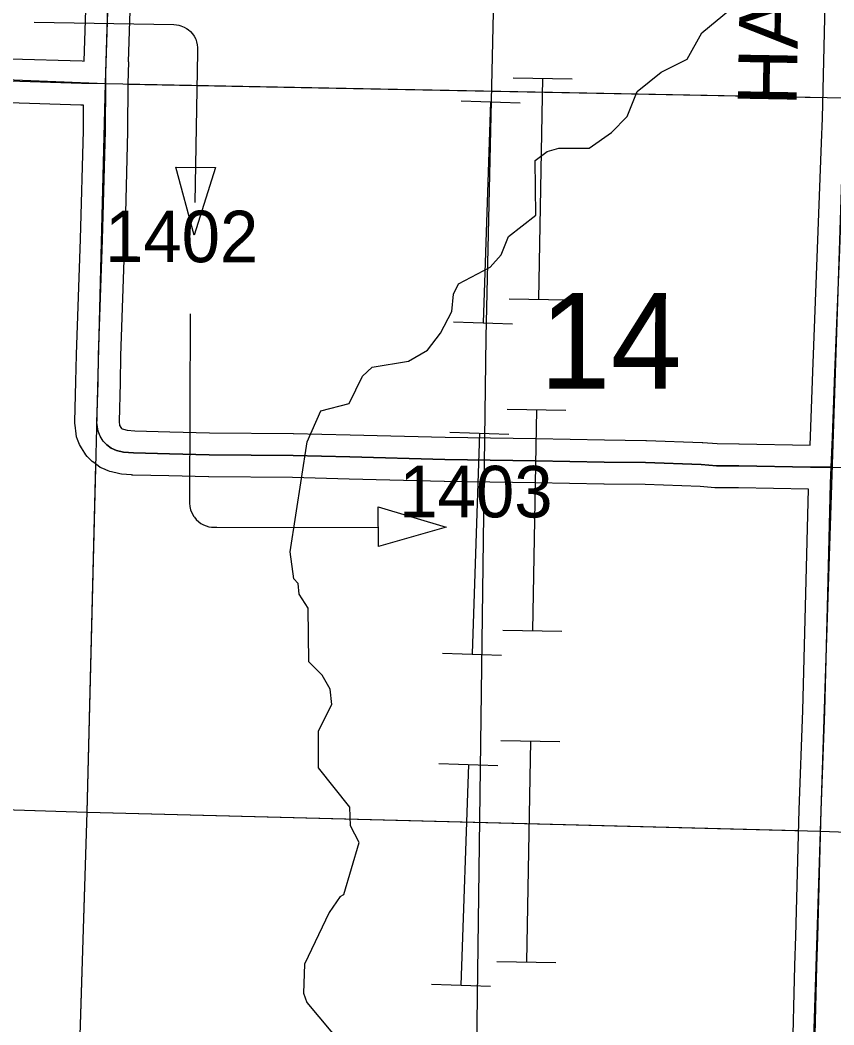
# Model space of a CAD drawing. Extents: x -157.2 to -99.3, y 12.2 to 46.2.
# Drawn here: x -130.824 to -129.719, y 31.29 to 32.655 of the extents above; entities that cross this region are included whole.
import ezdxf

# ---------------------------------------------------------------- set-up
doc = ezdxf.new("R2010")
doc.units = 0
for name, color, linetype in [('tdCoDirctArrow', 7, 'Continuous'), ('tdCoHydroRiver', 7, 'Continuous'), ('tdCoPipe', 7, 'Continuous'), ('tdCoPipe1', 7, 'Continuous'), ('tdCoPipe2', 7, 'Continuous'), ('tdCoSecRdNmbr', 7, 'Continuous'), ('tdCoSecRdTxt', 7, 'Continuous'), ('tdCoSecRteBand', 7, 'Continuous'), ('tdCoSecRteCL', 7, 'Continuous'), ('tdCoSectLine', 7, 'Continuous'), ('tdCoSectLinePart', 7, 'Continuous'), ('tdCoSectNmbr', 7, 'Continuous'), ('tdCoSurfAsphalt', 7, 'Continuous'), ('tdCoSurfGravel', 7, 'Continuous')]:
    doc.layers.add(name, color=color, linetype=linetype)

msp = doc.modelspace()

# ---------------------------------------------------------------- linework, layer by layer
at = {"layer": 'tdCoDirctArrow'}
for points in [[(-130.8049, 32.6518), (-130.6151, 32.6485), (-130.6115, 32.6482), (-130.6085, 32.6476), (-130.6059, 32.647), (-130.6035, 32.6461), (-130.6011, 32.6451), (-130.5982, 32.6434), (-130.5957, 32.6417), (-130.5928, 32.639), (-130.59, 32.636), (-130.5877, 32.6326), (-130.5856, 32.6287), (-130.5843, 32.6253), (-130.5834, 32.6212), (-130.5831, 32.6174), (-130.5831, 32.6109), (-130.5869, 32.407)], [(-130.5929, 32.2556), (-130.5938, 31.9989), (-130.5935, 31.9943), (-130.5925, 31.9898), (-130.5905, 31.9846), (-130.5882, 31.9805), (-130.5874, 31.9796), (-130.585, 31.9765), (-130.5815, 31.9735), (-130.5785, 31.9711), (-130.575, 31.9692), (-130.5715, 31.9678), (-130.5677, 31.9666), (-130.564, 31.9661), (-130.5568, 31.9661), (-130.338, 31.9655)]]:
    msp.add_lwpolyline(points, dxfattribs=at)
for points in [[(-130.5587, 32.4546), (-130.5878, 32.3627), (-130.6126, 32.4551)], [(-130.3378, 31.9937), (-130.2454, 31.9661), (-130.3374, 31.9398)]]:
    msp.add_lwpolyline(points, close=True, dxfattribs=at)
at = {"layer": 'tdCoHydroRiver'}
for points in [[(-130.1083, 32.4763), (-130.0924, 32.4806), (-130.0513, 32.4809), (-130.0207, 32.5021), (-129.9995, 32.5236), (-129.9859, 32.5579), (-129.9535, 32.5838), (-129.9183, 32.6017), (-129.8983, 32.6374), (-129.8594, 32.6694)], [(-130.3894, 31.4645), (-130.3845, 31.4675), (-130.3635, 31.5379), (-130.3754, 31.5604), (-130.3763, 31.5857), (-130.4189, 31.6391), (-130.419, 31.6896), (-130.4005, 31.7254), (-130.4031, 31.746), (-130.4136, 31.7653), (-130.432, 31.7832), (-130.433, 31.8559), (-130.445, 31.8752), (-130.4462, 31.8895), (-130.4523, 31.896), (-130.4575, 31.9324), (-130.4341, 32.0818), (-130.4155, 32.1239), (-130.3773, 32.1338), (-130.3589, 32.1711), (-130.3459, 32.1834), (-130.2967, 32.1914), (-130.271, 32.2064), (-130.2529, 32.2295), (-130.2379, 32.2591), (-130.2356, 32.2827), (-130.2288, 32.2967), (-130.1856, 32.3191), (-130.1708, 32.3361), (-130.1606, 32.361), (-130.1235, 32.3899), (-130.1244, 32.4642), (-130.1083, 32.4763)], [(-130.3894, 31.4645), (-130.4042, 31.4428), (-130.4379, 31.3727), (-130.439, 31.3333), (-130.4347, 31.3205), (-130.3859, 31.2622)]]:
    msp.add_lwpolyline(points, dxfattribs=at)
at = {"layer": 'tdCoPipe'}
msp.add_lwpolyline([(-133.759, 16.6205), (-133.5865, 17.7778), (-133.4655, 18.0471), (-133.3685, 18.1297), (-133.2951, 18.596), (-133.1374, 20.0968), (-132.9167, 20.1674), (-132.8765, 20.8382), (-131.6756, 21.8898), (-131.4423, 22.6481), (-130.9379, 23.6667), (-130.3462, 24.8998), (-130.3405, 25.1948), (-130.2487, 25.3673), (-130.2364, 26.2904), (-130.2373, 27.9658), (-130.2301, 29.1582), (-130.2142, 30.4341), (-130.1913, 32.2243), (-130.16, 33.6013), (-130.1464, 33.8322), (-130.2014, 34.2309), (-130.2039, 34.9469)], dxfattribs=at)
at = {"layer": 'tdCoPipe1'}
for p, q in [((-130.2252, 32.5448), (-130.1451, 32.5421)), ((-130.2353, 32.245), (-130.1552, 32.2423)), ((-130.2403, 32.0951), (-130.1602, 32.0924)), ((-130.2504, 31.7952), (-130.1703, 31.7925)), ((-130.2554, 31.6453), (-130.1753, 31.6426)), ((-130.2655, 31.3455), (-130.1853, 31.3428))]:
    msp.add_line(p, q, dxfattribs=at)
for points in [[(-130.1852, 32.5435), (-130.1952, 32.2436)], [(-130.2003, 32.0937), (-130.2103, 31.7939)], [(-130.2153, 31.644), (-130.2254, 31.3441)]]:
    msp.add_lwpolyline(points, dxfattribs=at)
at = {"layer": 'tdCoPipe2'}
for p, q in [((-130.1546, 32.5763), (-130.0745, 32.5748)), ((-130.1601, 32.2763), (-130.0799, 32.2749)), ((-130.1628, 32.1264), (-130.0827, 32.1249)), ((-130.1683, 31.8264), (-130.0882, 31.8249)), ((-130.1711, 31.6764), (-130.0909, 31.675)), ((-130.1765, 31.3765), (-130.0964, 31.375))]:
    msp.add_line(p, q, dxfattribs=at)
for points in [[(-130.1145, 32.5756), (-130.12, 32.2756)], [(-130.1228, 32.1256), (-130.1282, 31.8257)], [(-130.131, 31.6757), (-130.1365, 31.3758)]]:
    msp.add_lwpolyline(points, dxfattribs=at)
at = {"layer": 'tdCoSecRteBand'}
for points in [[(-130.837, 32.6021), (-130.7398, 32.5991), (-130.7371, 32.599), (-130.7312, 32.7804)], [(-130.6712, 32.7786), (-130.6771, 32.5978), (-130.677, 32.5978), (-130.6777, 32.568), (-130.6781, 32.5042), (-130.6781, 32.5038), (-130.6781, 32.5035), (-130.682, 32.3553), (-130.682, 32.3552), (-130.6821, 32.3551), (-130.6875, 32.1987), (-130.6882, 32.1624), (-130.6882, 32.1623), (-130.6882, 32.1622), (-130.6896, 32.1098), (-130.6889, 32.1041), (-130.6887, 32.1037), (-130.6874, 32.1015), (-130.6861, 32.1002), (-130.6852, 32.0995), (-130.6838, 32.099), (-130.6788, 32.0978), (-130.6684, 32.0968), (-130.6206, 32.0956), (-130.5668, 32.0944), (-130.4531, 32.0934), (-130.4528, 32.0934), (-130.4526, 32.0934), (-130.3756, 32.0914), (-130.2468, 32.0882), (-130.1236, 32.0863), (-130.1236, 32.0863), (-130.1236, 32.0863), (-130.0302, 32.0845), (-129.9744, 32.084), (-129.974, 32.084), (-129.9735, 32.084), (-129.8978, 32.0811), (-129.8973, 32.081), (-129.8968, 32.081), (-129.8773, 32.0796), (-129.8479, 32.0794), (-129.8478, 32.0793), (-129.8476, 32.0793), (-129.7512, 32.0776)], [(-129.7512, 32.0776), (-129.7506, 32.0897), (-129.7477, 32.1769), (-129.7477, 32.1769), (-129.7477, 32.177), (-129.741, 32.3442), (-129.7359, 32.4879), (-129.7359, 32.4879), (-129.7359, 32.4879), (-129.7346, 32.5215), (-129.7307, 32.6767)], [(-129.7753, 31.2403), (-129.7721, 31.3704), (-129.7721, 31.3706), (-129.7721, 31.3708), (-129.7706, 31.4106), (-129.7659, 31.5821), (-129.7659, 31.5822), (-129.7659, 31.5823), (-129.7613, 31.7173), (-129.7571, 31.8762), (-129.7536, 32.0177), (-129.8486, 32.0194), (-129.8787, 32.0196), (-129.8797, 32.0196), (-129.8807, 32.0197), (-129.9006, 32.0211), (-129.9754, 32.024), (-130.0309, 32.0245), (-130.0311, 32.0245), (-130.0312, 32.0245), (-130.1246, 32.0263), (-130.2479, 32.0282), (-130.248, 32.0282), (-130.2482, 32.0282), (-130.3771, 32.0314), (-130.3772, 32.0314), (-130.3772, 32.0314), (-130.4539, 32.0334), (-130.5675, 32.0344), (-130.5677, 32.0344), (-130.568, 32.0344), (-130.622, 32.0356), (-130.622, 32.0356), (-130.622, 32.0356), (-130.6709, 32.0369), (-130.6718, 32.0369), (-130.6728, 32.037), (-130.6864, 32.0382), (-130.6885, 32.0384), (-130.6906, 32.0389), (-130.7, 32.0411), (-130.7023, 32.0417), (-130.7045, 32.0426), (-130.7117, 32.0456), (-130.7152, 32.047), (-130.7182, 32.0493), (-130.7241, 32.0537), (-130.7261, 32.0552), (-130.7278, 32.057), (-130.7293, 32.0585), (-130.7328, 32.0622), (-130.7347, 32.0643), (-130.7363, 32.0667), (-130.7407, 32.0736), (-130.7422, 32.0759), (-130.7433, 32.0785), (-130.746, 32.0851), (-130.7475, 32.0888), (-130.748, 32.0927), (-130.7494, 32.1046), (-130.7497, 32.1068), (-130.7497, 32.1091), (-130.7482, 32.1637), (-130.7475, 32.2001), (-130.7474, 32.2004), (-130.7474, 32.2006), (-130.742, 32.357), (-130.7381, 32.5048), (-130.7379, 32.5386), (-130.7379, 32.5391), (-130.7412, 32.5391), (-130.7413, 32.5391), (-130.7415, 32.5391), (-130.8391, 32.5421)]]:
    msp.add_lwpolyline(points, dxfattribs=at)
at = {"layer": 'tdCoSecRteCL'}
for points in [[(-130.7077, 32.5684), (-130.7076, 32.582), (-130.7012, 32.7796), (-130.6999, 32.8264), (-130.6958, 32.9586), (-130.6945, 32.9926), (-130.6923, 33.0905), (-130.6906, 33.1539), (-130.6879, 33.2432), (-130.6856, 33.3189), (-130.6824, 33.3857), (-130.68, 33.4577), (-130.678, 33.5347), (-130.6772, 33.5689)], [(-129.7224, 32.0474), (-129.7207, 32.0885), (-129.7177, 32.1758), (-129.711, 32.343), (-129.7059, 32.4868), (-129.7046, 32.5206), (-129.7007, 32.676), (-129.6975, 32.8222), (-129.697, 32.858), (-129.6935, 33.0138), (-129.6896, 33.1724), (-129.6854, 33.3487), (-129.6827, 33.5127), (-129.6819, 33.5436)], [(-131.6988, 32.6084), (-131.6555, 32.6073), (-131.5095, 32.6004), (-131.3921, 32.5948), (-131.2836, 32.5923), (-131.1842, 32.5879), (-131.0977, 32.5837), (-131.0671, 32.5829), (-130.9497, 32.5775), (-130.8382, 32.5721), (-130.7406, 32.5691), (-130.7077, 32.5684)], [(-129.7224, 32.0474), (-129.7505, 32.0476), (-129.8482, 32.0494), (-129.8785, 32.0496), (-129.899, 32.0511), (-129.9747, 32.054), (-130.0307, 32.0545), (-130.1241, 32.0563), (-130.2474, 32.0582), (-130.3764, 32.0614), (-130.4533, 32.0634), (-130.5673, 32.0644), (-130.6213, 32.0656), (-130.6701, 32.0669), (-130.6837, 32.0681), (-130.693, 32.0703), (-130.7002, 32.0733), (-130.7061, 32.0777), (-130.7075, 32.0792), (-130.711, 32.0829), (-130.7155, 32.0898), (-130.7182, 32.0965), (-130.7197, 32.1083), (-130.7182, 32.163), (-130.7175, 32.1995), (-130.712, 32.3561), (-130.7081, 32.5043), (-130.7077, 32.5684)], [(-129.7665, 30.6062), (-129.7688, 30.6153), (-129.77, 30.6259), (-129.7692, 30.6444), (-129.767, 30.6715), (-129.7621, 30.7144), (-129.7594, 30.7662), (-129.7554, 30.9199), (-129.7505, 31.0794), (-129.7453, 31.2395), (-129.7421, 31.3697), (-129.7406, 31.4096), (-129.736, 31.5813), (-129.7313, 31.7164), (-129.7271, 31.8755), (-129.7234, 32.0254), (-129.7224, 32.0474)], [(-129.7224, 32.0474), (-129.6607, 32.0469), (-129.6302, 32.0457), (-129.5971, 32.0437), (-129.534, 32.0422), (-129.5086, 32.042), (-129.4492, 32.0412), (-129.3471, 32.0387), (-129.2358, 32.0358), (-129.1318, 32.0323), (-129.059, 32.0304), (-129.0117, 32.0299), (-128.9693, 32.0286), (-128.8679, 32.0262), (-128.7569, 32.0235), (-128.7196, 32.0223)]]:
    msp.add_lwpolyline(points, dxfattribs=at)
at = {"layer": 'tdCoSectLine'}
for points in [[(-130.7081, 32.5684), (-130.6776, 33.5689)], [(-131.6992, 32.6084), (-130.7081, 32.5684)], [(-130.733, 31.5793), (-130.7081, 32.5684)], [(-130.7081, 32.5684), (-129.7043, 32.549)], [(-129.7371, 31.5532), (-129.7043, 32.549)], [(-131.7264, 31.6108), (-130.733, 31.5793)], [(-130.7641, 30.5828), (-130.733, 31.5793)], [(-130.733, 31.5793), (-129.7371, 31.5532)], [(-129.7693, 30.5501), (-129.7371, 31.5532)], [(-129.7371, 31.5532), (-128.7373, 31.5164)]]:
    msp.add_lwpolyline(points, dxfattribs=at)
at = {"layer": 'tdCoSectLinePart'}
for points in [[(-130.6781, 32.5678), (-129.7343, 32.5495)], [(-130.733, 31.5793), (-130.7211, 32.0517)], [(-131.6966, 31.6098), (-130.733, 31.5793)], [(-130.7631, 30.6126), (-130.733, 31.5793)], [(-130.733, 31.5793), (-129.7672, 31.554)]]:
    msp.add_lwpolyline(points, dxfattribs=at)
at = {"layer": 'tdCoSurfAsphalt'}
msp.add_lwpolyline([(-129.7224, 32.0474), (-129.7207, 32.0885), (-129.7177, 32.1758), (-129.711, 32.343), (-129.7059, 32.4868), (-129.7046, 32.5206), (-129.7007, 32.676), (-129.6975, 32.8222), (-129.697, 32.858), (-129.6935, 33.0138), (-129.6896, 33.1724), (-129.6854, 33.3487), (-129.6827, 33.5127), (-129.6819, 33.5436), (-129.6787, 33.6745), (-129.6755, 33.8473), (-129.6723, 34.0205), (-129.6686, 34.1906), (-129.6647, 34.3694), (-129.662, 34.5435)], dxfattribs=at)
at = {"layer": 'tdCoSurfGravel'}
msp.add_line((-130.7075, 32.0792), (-130.7061, 32.0777), dxfattribs=at)
for points in [[(-130.7077, 32.5684), (-130.7076, 32.582), (-130.7012, 32.7796)], [(-130.8382, 32.5721), (-130.7406, 32.5691), (-130.7077, 32.5684)], [(-130.7075, 32.0792), (-130.711, 32.0829), (-130.7155, 32.0898), (-130.7182, 32.0965), (-130.7197, 32.1083), (-130.7182, 32.163), (-130.7175, 32.1995), (-130.712, 32.3561), (-130.7081, 32.5043), (-130.7077, 32.5684)], [(-130.7061, 32.0777), (-130.7002, 32.0733), (-130.693, 32.0703), (-130.6837, 32.0681), (-130.6701, 32.0669), (-130.6213, 32.0656), (-130.5673, 32.0644), (-130.4533, 32.0634), (-130.3764, 32.0614), (-130.2474, 32.0582), (-130.1241, 32.0563), (-130.0307, 32.0545), (-129.9747, 32.054), (-129.899, 32.0511), (-129.8785, 32.0496), (-129.8482, 32.0494), (-129.7505, 32.0476), (-129.7224, 32.0474), (-129.6607, 32.0469)], [(-129.7513, 30.5491), (-129.7579, 30.5707), (-129.7665, 30.6062), (-129.7688, 30.6153), (-129.77, 30.6259), (-129.7692, 30.6444), (-129.767, 30.6715), (-129.7621, 30.7144), (-129.7594, 30.7662), (-129.7554, 30.9199), (-129.7505, 31.0794), (-129.7453, 31.2395), (-129.7421, 31.3697), (-129.7406, 31.4096), (-129.736, 31.5813), (-129.7313, 31.7164), (-129.7271, 31.8755), (-129.7234, 32.0254), (-129.7224, 32.0474)]]:
    msp.add_lwpolyline(points, dxfattribs=at)

# ---------------------------------------------------------------- texts
at = {"layer": 'tdCoSecRdNmbr'}
for s, p in [('1402', (-130.7088, 32.3261)), ('1403', (-130.3092, 31.9796))]:
    msp.add_text(s, height=0.07, rotation=359.9005, dxfattribs=at).set_placement(p)
at = {"layer": 'tdCoSecRdTxt'}
msp.add_text('HANCOCK AVE', height=0.08, rotation=88.969, dxfattribs=at).set_placement((-129.7696, 32.5378))
at = {"layer": 'tdCoSectNmbr'}
msp.add_text('14', height=0.13, rotation=359.9008, dxfattribs=at).set_placement((-130.1188, 32.1543))

doc.saveas('drawing.dxf')
